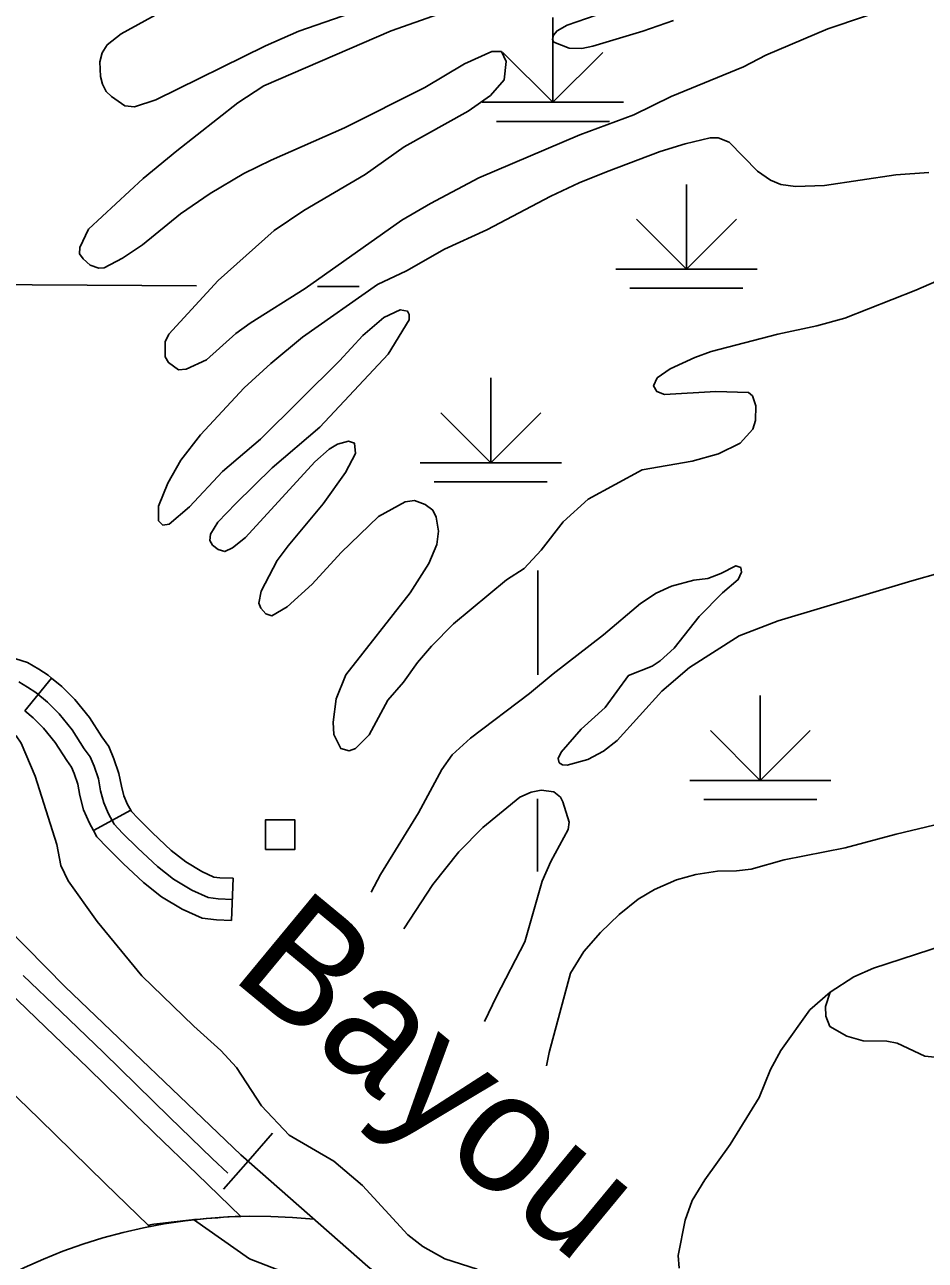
# Model space of a CAD drawing. Extents: x -19 to 366, y -4 to 359.
# Drawn here: x 142.043 to 142.647, y 200.393 to 201.221 of the extents above; entities that cross this region are included whole.
import ezdxf

# ---------------------------------------------------------------- set-up
doc = ezdxf.new("R2010")
doc.units = 0
for name, color, linetype in [('Level 10', 7, 'Continuous'), ('Level 32', 7, 'Continuous'), ('Level 35', 7, 'Continuous'), ('Level 40', 7, 'Continuous'), ('Level 44', 7, 'Continuous'), ('Level 47', 7, 'Continuous'), ('Level 5', 7, 'Continuous'), ('Level 56', 7, 'Continuous'), ('Level 60', 7, 'Continuous'), ('Level 63', 7, 'Continuous')]:
    doc.layers.add(name, color=color, linetype=linetype)

msp = doc.modelspace()

# ---------------------------------------------------------------- linework, layer by layer
at = {"layer": 'Level 10'}
for points in [[(142.17945, 200.45125), (142.16908, 200.46119), (142.14032, 200.48896), (142.09609, 200.53218), (142.06745, 200.55976), (142.04224, 200.5839)], [(142.03219, 200.57332), (142.05734, 200.54924), (142.08592, 200.52171), (142.13016, 200.47849), (142.15896, 200.45067), (142.18832, 200.42238)], [(142.12718, 200.41555), (142.12614, 200.41655), (142.09717, 200.44452), (142.05296, 200.48772), (142.02455, 200.51508)], [(142.26265, 200.36735), (142.19414, 200.39399), (142.15658, 200.42017)]]:
    msp.add_lwpolyline(points, dxfattribs=at)
msp.add_arc((142.21694, 199.78233), 0.64069, 92.56012, 98.14771, dxfattribs=at)
at = {"layer": 'Level 32'}
for p, q in [((142.06132, 200.7833), (142.04332, 200.76132)), ((142.11438, 200.69473), (142.08938, 200.68124)), ((142.18315, 200.64912), (142.18205, 200.62073))]:
    msp.add_line(p, q, dxfattribs=at)
for points in [[(142.06132, 200.7833), (142.05902, 200.78519), (142.05268, 200.78922), (142.04527, 200.79378), (142.03742, 200.7963), (142.02929, 200.79879), (142.01913, 200.80193), (142.01132, 200.80524), (142.00454, 200.80964), (141.99547, 200.8165), (141.98714, 200.82241), (141.97914, 200.83063), (141.97975, 200.82961)], [(142.1826, 200.63493), (142.17301, 200.63529), (142.16627, 200.63611), (142.15544, 200.64106), (142.14316, 200.64844), (142.13229, 200.65702), (142.11927, 200.66933), (142.10897, 200.6794), (142.10327, 200.68541), (142.09957, 200.69226), (142.09629, 200.69971), (142.09425, 200.70774), (142.09275, 200.71573), (142.08984, 200.7243), (142.08727, 200.73053), (142.08326, 200.73601), (142.07521, 200.74855), (142.06639, 200.75939), (142.05857, 200.76719), (142.05067, 200.77366), (142.04514, 200.77718), (142.03929, 200.78078)], [(142.11438, 200.69473), (142.11234, 200.69851), (142.10976, 200.70435), (142.10813, 200.7108), (142.10652, 200.71935), (142.10315, 200.7293), (142.09975, 200.73754), (142.09498, 200.74405), (142.08673, 200.7569), (142.07695, 200.76892), (142.06811, 200.77774), (142.06132, 200.7833)], [(142.08938, 200.68124), (142.0868, 200.68601), (142.08281, 200.69507), (142.08037, 200.70469), (142.07898, 200.71212), (142.07654, 200.7193), (142.0748, 200.72353), (142.07154, 200.72797), (142.06369, 200.74021), (142.05584, 200.74985), (142.04903, 200.75664), (142.04332, 200.76132)], [(142.18315, 200.64912), (142.17413, 200.64947), (142.17017, 200.64995), (142.16207, 200.65365), (142.15125, 200.66015), (142.14159, 200.66778), (142.12912, 200.67957), (142.11909, 200.68937), (142.11487, 200.69381), (142.11438, 200.69473)], [(142.18205, 200.62073), (142.17188, 200.62112), (142.16237, 200.62227), (142.14881, 200.62847), (142.13506, 200.63673), (142.123, 200.64627), (142.10943, 200.65908), (142.09885, 200.66943), (142.09166, 200.677), (142.08938, 200.68124)]]:
    msp.add_lwpolyline(points, dxfattribs=at)
at = {"layer": 'Level 35'}
for points in [[(142.00135, 200.77685), (142.00128, 200.77305), (142.00353, 200.7678), (142.00917, 200.76361), (142.031, 200.75117), (142.03765, 200.74453), (142.04084, 200.7397), (142.05026, 200.71759), (142.06497, 200.67174), (142.0675, 200.65777), (142.07256, 200.64749), (142.09201, 200.62018), (142.1218, 200.58369), (142.15662, 200.55), (142.17478, 200.53366), (142.18538, 200.52221), (142.20212, 200.49653), (142.22057, 200.47678), (142.25052, 200.45945), (142.26982, 200.44314), (142.30026, 200.4099), (142.31018, 200.40223), (142.32505, 200.39394), (142.3467, 200.387)], [(142.54345, 200.52091), (142.55045, 200.53364), (142.56971, 200.56077), (142.58338, 200.57275), (142.59919, 200.58309), (142.61248, 200.58879), (142.65981, 200.60424)], [(142.9043, 200.51551), (142.90011, 200.52203), (142.89406, 200.52754), (142.84655, 200.5544), (142.82135, 200.57129), (142.80612, 200.57918), (142.79478, 200.58359), (142.77751, 200.58384), (142.76749, 200.58278), (142.74517, 200.57434), (142.70394, 200.55186), (142.67889, 200.53404), (142.66688, 200.5297), (142.6578, 200.52867), (142.64695, 200.52987), (142.62828, 200.53842), (142.6214, 200.53992), (142.60546, 200.54002), (142.59455, 200.54311), (142.58315, 200.54979), (142.58047, 200.55654), (142.58026, 200.56317), (142.58338, 200.57275)], [(142.48215, 200.38761), (142.48151, 200.39613), (142.48627, 200.41979), (142.49098, 200.43302), (142.49927, 200.44693), (142.51637, 200.47059), (142.53588, 200.50209), (142.54345, 200.52091)]]:
    msp.add_lwpolyline(points, dxfattribs=at)
at = {"layer": 'Level 40'}
for q in [(142.20953, 200.47811), (142.17658, 200.44051)]:
    msp.add_line((142.19306, 200.45931), q, dxfattribs=at)
msp.add_lwpolyline([(143.12821, 199.9651), (143.10496, 199.98343), (143.07889, 199.99612), (143.04718, 200.0067), (142.99362, 200.01798), (142.70753, 200.07156), (142.66807, 200.08355), (142.63847, 200.09976), (142.60535, 200.12303), (142.52079, 200.19001), (142.27346, 200.38884), (142.18819, 200.46357), (142.07052, 200.57638), (141.95213, 200.69624), (141.92888, 200.72656), (141.90844, 200.7597), (141.89294, 200.7879), (141.84079, 200.93949), (141.79429, 201.07838), (141.78301, 201.13126), (141.7816, 201.15453), (141.7816, 201.18062), (141.78935, 201.21587), (141.79922, 201.24407)], dxfattribs=at)
msp.add_lwpolyline([(143.12821, 199.9651), (143.10496, 199.98343), (143.07889, 199.99612), (143.04718, 200.0067), (142.99362, 200.01798), (142.70753, 200.07156), (142.66807, 200.08355), (142.63847, 200.09976), (142.60535, 200.12303), (142.52079, 200.19001), (142.27346, 200.38884), (142.18819, 200.46357), (142.07052, 200.57638), (141.95213, 200.69624), (141.92888, 200.72656), (141.90844, 200.7597), (141.89294, 200.7879), (141.84079, 200.93949), (141.79429, 201.07838), (141.78301, 201.13126), (141.7816, 201.15453), (141.7816, 201.18062), (141.78935, 201.21587), (141.79922, 201.24407)], dxfattribs=at)
at = {"layer": 'Level 44'}
for p, q in [((142.39749, 201.22629), (142.39749, 201.16947)), ((142.39749, 201.16947), (142.36401, 201.20295)), ((142.39749, 201.16947), (142.43097, 201.20295)), ((142.35014, 201.16947), (142.44484, 201.16947)), ((142.35961, 201.15656), (142.43537, 201.15656)), ((142.48704, 201.11443), (142.48704, 201.05762)), ((142.48704, 201.05762), (142.45356, 201.0911)), ((142.48704, 201.05762), (142.52052, 201.0911)), ((142.43969, 201.05762), (142.53439, 201.05762)), ((142.44916, 201.04471), (142.52492, 201.04471)), ((142.35586, 200.98461), (142.35586, 200.92779)), ((142.35586, 200.92779), (142.32238, 200.96127)), ((142.35586, 200.92779), (142.38934, 200.96127)), ((142.30851, 200.92779), (142.4032, 200.92779)), ((142.31798, 200.91488), (142.39374, 200.91488)), ((142.53658, 200.77158), (142.53658, 200.71476)), ((142.53658, 200.71476), (142.5031, 200.74824)), ((142.53658, 200.71476), (142.57006, 200.74824)), ((142.48923, 200.71476), (142.58393, 200.71476)), ((142.4987, 200.70185), (142.57446, 200.70185))]:
    msp.add_line(p, q, dxfattribs=at)
at = {"layer": 'Level 47'}
for points in [[(142.47677, 201.17346), (142.52529, 201.19331), (142.54022, 201.20115), (142.5818, 201.2187), (142.65633, 201.24406)], [(142.3405, 201.23543), (142.28908, 201.2174), (142.20371, 201.18052), (142.18623, 201.16918), (142.14531, 201.13685), (142.12274, 201.11835), (142.08604, 201.08443), (142.08036, 201.07212), (142.08011, 201.06794), (142.0825, 201.06441), (142.08718, 201.06018), (142.09293, 201.05827), (142.09653, 201.05838), (142.10885, 201.065), (142.12223, 201.07394), (142.14777, 201.09462), (142.16764, 201.1083)], [(142.28524, 201.2372), (142.22724, 201.21707), (142.20477, 201.2073), (142.13134, 201.17116), (142.11688, 201.16636), (142.1104, 201.16712), (142.10148, 201.1733), (142.09796, 201.1768), (142.09553, 201.18166), (142.09423, 201.18675), (142.09373, 201.1966), (142.09525, 201.20271), (142.09869, 201.20794), (142.10795, 201.21542), (142.14656, 201.23668)], [(142.47841, 201.22435), (142.45776, 201.2171), (142.4243, 201.207), (142.41695, 201.20564), (142.40841, 201.20577), (142.39822, 201.20983), (142.39722, 201.2115), (142.39789, 201.21437), (142.40026, 201.21748), (142.40717, 201.2211), (142.43307, 201.23002)], [(142.16764, 201.1083), (142.19018, 201.12168), (142.2085, 201.13057), (142.25772, 201.15234), (142.31171, 201.17937), (142.33815, 201.19533), (142.35649, 201.20346), (142.36294, 201.20347), (142.36618, 201.19692), (142.36486, 201.18455), (142.3557, 201.17403), (142.34066, 201.16353), (142.29777, 201.13949), (142.2716, 201.12107), (142.23042, 201.09689), (142.21054, 201.08339), (142.17307, 201.05003), (142.13985, 201.01394), (142.13754, 201.00894), (142.13748, 200.99869), (142.13969, 200.99496), (142.14648, 200.99004), (142.15159, 200.99057), (142.16525, 200.99667), (142.18481, 201.01433), (142.19445, 201.02145), (142.2313, 201.04455)], [(142.2313, 201.04455), (142.29627, 201.09031), (142.31546, 201.10169), (142.34794, 201.11878), (142.41553, 201.14773), (142.45174, 201.16095), (142.47677, 201.17346)], [(142.46944, 201.13641), (142.48611, 201.14167), (142.50306, 201.14559), (142.50838, 201.14556), (142.51568, 201.14274), (142.53469, 201.1232), (142.54342, 201.1172), (142.55033, 201.11437), (142.56025, 201.11296), (142.57957, 201.11372), (142.62754, 201.12084), (142.6495, 201.12244)], [(142.43338, 201.12284), (142.46944, 201.13641)], [(142.25561, 200.8675), (142.23597, 200.84624), (142.21937, 200.83114), (142.20912, 200.82514), (142.20491, 200.82634), (142.20175, 200.83024), (142.20032, 200.83361), (142.20178, 200.84162), (142.21271, 200.86224), (142.21999, 200.87214), (142.2434, 200.90015), (142.25849, 200.92128), (142.26511, 200.934), (142.26452, 200.94081), (142.26049, 200.94221), (142.25296, 200.94028), (142.24737, 200.93689), (142.23777, 200.92844), (142.19136, 200.87755), (142.18266, 200.87065), (142.17742, 200.86821), (142.17301, 200.8696), (142.16932, 200.87253), (142.16751, 200.8757), (142.16795, 200.87989), (142.17282, 200.888), (142.18495, 200.90031), (142.20925, 200.92437), (142.24122, 200.9515), (142.28694, 201.00048), (142.30121, 201.02348), (142.30109, 201.02727), (142.30008, 201.02933), (142.29511, 201.03032), (142.28408, 201.02506), (142.27004, 201.01307), (142.25444, 200.9961), (142.20144, 200.94349), (142.17593, 200.92186), (142.15371, 200.89824), (142.14022, 200.88665), (142.13588, 200.88595), (142.13314, 200.88872), (142.13302, 200.89858), (142.13918, 200.91413), (142.148, 200.92938), (142.16112, 200.94646), (142.1905, 200.97788), (142.20839, 200.99435), (142.22966, 201.01187), (142.27978, 201.04732), (142.29923, 201.05643), (142.32477, 201.07104), (142.3532, 201.08403), (142.39614, 201.10656), (142.41502, 201.11547), (142.43338, 201.12284)], [(142.67897, 201.05995), (142.64078, 201.04345), (142.59317, 201.02477), (142.57454, 201.01966), (142.54835, 201.01395), (142.50355, 201.00237), (142.49268, 200.99825), (142.47622, 200.99074), (142.46749, 200.9846), (142.465, 200.97941), (142.46721, 200.97549), (142.47239, 200.97355), (142.50686, 200.97553), (142.5287, 200.97485), (142.53142, 200.97265)], [(142.53142, 200.97265), (142.53353, 200.96589), (142.53346, 200.95602), (142.53155, 200.95027), (142.52312, 200.94091), (142.50855, 200.93365), (142.49086, 200.92876), (142.45746, 200.92302), (142.42108, 200.90335), (142.40429, 200.88805), (142.38952, 200.86902), (142.37813, 200.85692), (142.36642, 200.84917), (142.33091, 200.81966), (142.31601, 200.8048), (142.30667, 200.79389), (142.29741, 200.78053), (142.28679, 200.76845), (142.27423, 200.74531), (142.26503, 200.73612), (142.2609, 200.73448), (142.25535, 200.73602), (142.2505, 200.74555), (142.25025, 200.7537), (142.25222, 200.76951), (142.25874, 200.78545), (142.3018, 200.84042), (142.31428, 200.86014), (142.31976, 200.87302), (142.32081, 200.88177), (142.31919, 200.89121), (142.31696, 200.89589), (142.3119, 200.89972), (142.30461, 200.90235), (142.29837, 200.9016), (142.28066, 200.89177), (142.25561, 200.8675)], [(142.27563, 200.6397), (142.2819, 200.65163), (142.30736, 200.69298), (142.32296, 200.72209), (142.32986, 200.73179), (142.34222, 200.74297), (142.38189, 200.77298), (142.39761, 200.78616), (142.43151, 200.8124), (142.45627, 200.83344), (142.46668, 200.84039), (142.47697, 200.84506), (142.49203, 200.84892), (142.50129, 200.85015), (142.5101, 200.85344), (142.52019, 200.85868), (142.52345, 200.85745)], [(142.52345, 200.85745), (142.52392, 200.85442), (142.5218, 200.84943), (142.51126, 200.84058), (142.49564, 200.82456), (142.47884, 200.80338), (142.46943, 200.79494), (142.46404, 200.79136), (142.44811, 200.78501), (142.43265, 200.76368), (142.41641, 200.74916), (142.40304, 200.73358), (142.40109, 200.72935), (142.40175, 200.72652), (142.40387, 200.72526), (142.40711, 200.72498), (142.42084, 200.7288), (142.43148, 200.73443), (142.44055, 200.74153), (142.47045, 200.77448), (142.48911, 200.7904), (142.52241, 200.81169), (142.54847, 200.82176), (142.63814, 200.84852)], [(142.63814, 200.84852), (142.65713, 200.85383)], [(142.35164, 200.55295), (142.35978, 200.56971), (142.37874, 200.60651), (142.39037, 200.64726), (142.39622, 200.66034), (142.4077, 200.68174), (142.4083, 200.68669), (142.40408, 200.70041), (142.40266, 200.70341), (142.39818, 200.70707), (142.38961, 200.70814), (142.38301, 200.70681), (142.37533, 200.70354), (142.35055, 200.68307), (142.33436, 200.66685), (142.31702, 200.64489), (142.29744, 200.61528)], [(142.7034, 200.69679), (142.6277, 200.6786), (142.59345, 200.66962), (142.55253, 200.66157), (142.53034, 200.65522), (142.5207, 200.65398), (142.5078, 200.65379), (142.49345, 200.65166), (142.48047, 200.64804), (142.46568, 200.64153), (142.45469, 200.63514), (142.44192, 200.6247), (142.4294, 200.61276), (142.41822, 200.5999), (142.40938, 200.58541), (142.39491, 200.53224), (142.39313, 200.52329)]]:
    msp.add_lwpolyline(points, dxfattribs=at)
at = {"layer": 'Level 5'}
for points in [[(141.97488, 201.04739), (142.15846, 201.04643)], [(142.23969, 201.04601), (142.26769, 201.04586)], [(142.38735, 200.78561), (142.38743, 200.85557)], [(142.38719, 200.65362), (142.38725, 200.70247)]]:
    msp.add_lwpolyline(points, dxfattribs=at)
at = {"layer": 'Level 56'}
msp.add_lwpolyline([(142.20471, 200.66846), (142.20468, 200.68818), (142.22446, 200.6882), (142.22448, 200.66849)], close=True, dxfattribs=at)
at = {"layer": 'Level 60'}
for points in [[(146.77834, 1.69699), (146.57878, 10.31313), (146.37852, 18.92942), (146.17757, 27.54584), (145.97591, 36.16241), (145.77356, 44.77911), (145.57052, 53.39596), (145.36679, 62.01295), (145.16236, 70.63008), (144.95724, 79.24735), (144.75142, 87.86477), (144.54492, 96.48232), (144.33773, 105.10002), (144.12986, 113.71787), (143.92129, 122.33585), (143.71204, 130.95398), (143.5021, 139.57225), (143.29148, 148.19067), (143.08018, 156.80923), (142.8682, 165.42794), (142.65553, 174.04679), (142.44218, 182.66579), (142.22816, 191.28493), (142.01345, 199.90421), (141.79807, 208.52365), (141.58202, 217.14322), (141.36528, 225.76295), (141.14788, 234.38282), (140.9298, 243.00284), (140.71105, 251.623), (140.49162, 260.24332), (140.27153, 268.86377), (140.05077, 277.48438), (139.82934, 286.10514), (139.60724, 294.72604), (139.38447, 303.34709), (139.16105, 311.96829), (138.93695, 320.58964), (138.7122, 329.21114), (138.48678, 337.83278), (138.2607, 346.45458)], [(0, 198.13258), (7.10141, 198.13701), (14.2028, 198.15029), (21.30418, 198.17244), (28.40552, 198.20345), (35.50682, 198.24331), (42.60806, 198.29203), (49.70923, 198.34961), (56.81033, 198.41605), (63.91134, 198.49135), (71.01225, 198.5755), (78.11305, 198.66852), (85.21373, 198.77039), (92.31428, 198.88112), (99.41468, 199.0007), (106.51492, 199.12915), (113.61501, 199.26645), (120.71491, 199.4126), (127.81463, 199.56762), (134.91415, 199.73149), (142.01345, 199.90421), (149.11254, 200.0858), (156.2114, 200.27623), (163.31001, 200.47553), (170.40837, 200.68367), (177.50646, 200.90068), (184.60427, 201.12653), (191.7018, 201.36125), (198.79903, 201.60481), (205.89596, 201.85723), (212.99256, 202.1185), (220.08883, 202.38862), (227.18475, 202.6676), (234.28033, 202.95542), (241.37554, 203.2521), (248.47037, 203.55763), (255.56482, 203.87201), (262.65887, 204.19524), (269.75251, 204.52732), (276.84573, 204.86824), (283.93852, 205.21802), (291.03086, 205.57664), (298.12276, 205.94411), (305.21419, 206.32042), (312.30515, 206.70559), (319.39562, 207.09959), (326.48559, 207.50244), (333.57505, 207.91414), (340.664, 208.33468)]]:
    msp.add_spline(points, degree=3, dxfattribs=at)
at = {"layer": 'Level 63'}
msp.add_arc((142.19839, 200.05514), 0.36738, 83.90461, 225.76352, dxfattribs=at)

# ---------------------------------------------------------------- texts
at = {"layer": 'Level 35'}
msp.add_text('Bayou', height=0.08, rotation=320.40938, dxfattribs=at).set_placement((142.18031, 200.58297))

doc.saveas('drawing.dxf')
